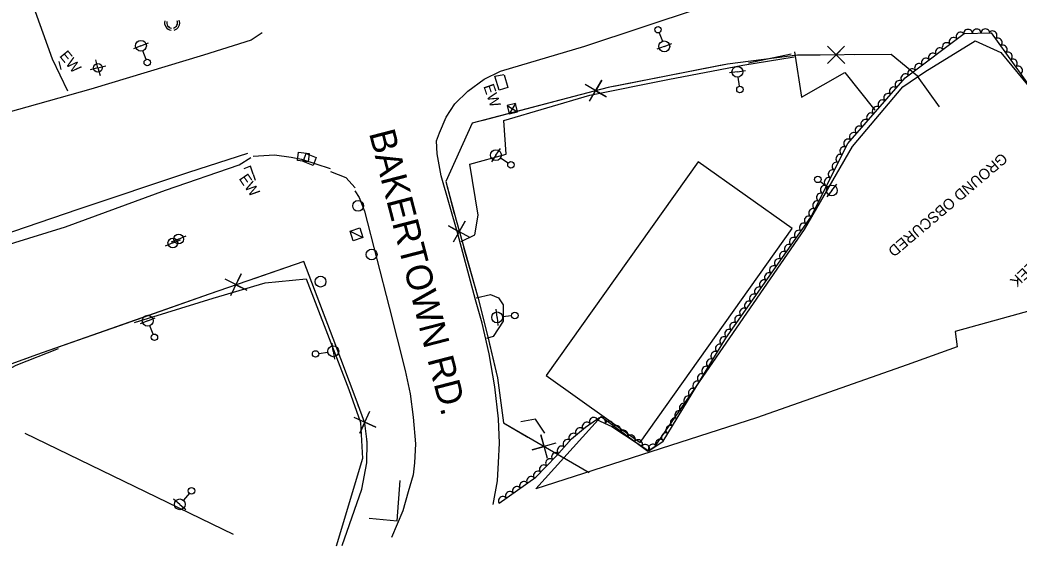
# Model space of a CAD drawing. Extents: x 1746719 to 1766531, y 631721 to 662391.
# Drawn here: x 1765824.6 to 1766285.8, y 632662 to 632913.7 of the extents above; entities that cross this region are included whole.
import ezdxf

# ---------------------------------------------------------------- set-up
doc = ezdxf.new("R2010")
doc.units = 0
for name, color, linetype in [('SURVEY - AERIAL SURVEY - Photo Control - Points - Elevations', 7, 'Continuous'), ('SURVEY - AERIAL SURVEY - Photo Control - Points - Locators', 7, 'Continuous'), ('SURVEY - AERIAL SURVEY - Photo Control with Text', 7, 'Continuous'), ('SURVEY - CENTERLINE - Existing Roads - Development', 7, 'Continuous'), ('SURVEY - CENTERLINE - Existing Roads Curve Text', 7, 'Continuous'), ('SURVEY - CENTERLINE - Existing Roads Text', 7, 'Continuous'), ('SURVEY - CENTERLINE - Preliminary - Development', 7, 'Continuous'), ('SURVEY - CENTERLINE - Preliminary Curve Text', 7, 'Continuous'), ('SURVEY - CONTROL - Grid Text', 7, 'Continuous'), ('SURVEY - CONTROL - Points - Locators', 7, 'Continuous'), ('SURVEY - CONTROL - Points - Numbers', 7, 'Continuous')]:
    doc.layers.add(name, color=color, linetype=linetype)

msp = doc.modelspace()

# ---------------------------------------------------------------- linework, layer by layer
at = {"layer": 'SURVEY - AERIAL SURVEY - Photo Control - Points - Elevations'}
for points in [[(1765818.6, 632954.7), (1765829.38, 632923.81), (1765839.48, 632895.8), (1765846.5, 632881.01)], [(1766043.07, 632689.97), (1766045.1, 632700.9), (1766045.52, 632709.31), (1766045.9, 632718.29), (1766045.55, 632729.55), (1766043.85, 632744.37), (1766041.15, 632759.61), (1766037.93, 632773.77), (1766034.87, 632784.53), (1766026.75, 632814.9), (1766019.05, 632841.67), (1766017.23, 632851.95), (1766016.94, 632857.93), (1766018.22, 632861.64), (1766021.27, 632868.86), (1766025.3, 632874.96), (1766031.38, 632880.88), (1766038.83, 632886.43), (1766046.42, 632890.05), (1766085.3, 632901.54), (1766138.28, 632919.23)], [(1765936.38, 632907.77), (1765931.26, 632904.43), (1765909.28, 632897.39), (1765857.25, 632881.68), (1765794.16, 632864.12)], [(1766160.87, 632893.89), (1766180.67, 632898.01)], [(1766182.19, 632899.05), (1766185.4, 632878.04), (1766205.48, 632889.44), (1766219.22, 632871.99)], [(1766028.26, 632811.47), (1766034.57, 632814.46), (1766036.18, 632823.62), (1766032.2, 632847.08), (1766049.11, 632851.76), (1766047.9, 632867.27), (1766087.63, 632878.95), (1766123.63, 632886.26), (1766158.28, 632892.76), (1766182.03, 632896.7)], [(1765803.63, 632810.03), (1765851.39, 632826.39), (1765902.54, 632843.49), (1765929.78, 632852.2)], [(1765932.29, 632850.81), (1765942.13, 632851.49), (1765949.84, 632850.36), (1765954.47, 632849.49), (1765967.76, 632845.08)], [(1765805.09, 632805.78), (1765845.6, 632818.22), (1765891.77, 632835.06), (1765925.71, 632846.85), (1765931.17, 632850.15)], [(1765967.94, 632843.81), (1765975.05, 632840.92), (1765979.39, 632836.13)], [(1765979.24, 632834.83), (1765981.17, 632831.75), (1765983.6, 632825.38), (1765995.03, 632781.08), (1766002.45, 632751.81), (1766004.79, 632741.05), (1766006.17, 632730.29), (1766007.14, 632718.05), (1766006.72, 632709.18), (1766006.06, 632703.68), (1766003.8, 632695.75), (1766001.37, 632687.11), (1765996.04, 632674.81)], [(1765877.42, 632774.01), (1765913.72, 632785.32), (1765937.84, 632792.31), (1765956.76, 632794.1), (1765976.35, 632743.08), (1765981.84, 632727.86), (1765982.77, 632711.21), (1765970.55, 632670.68)], [(1766035.16, 632785.43), (1766041.82, 632786.95), (1766045.47, 632785.43), (1766047.72, 632782.13), (1766047.67, 632774.69), (1766042.99, 632767.48), (1766039.97, 632766.58)], [(1765802.55, 632723.44), (1765800.59, 632726.32), (1765807.09, 632738.23), (1765804.61, 632744.63), (1765822.82, 632754.37), (1765842.41, 632762.01)], [(1766066.96, 632722.84), (1766062.53, 632729.33), (1766055.84, 632728.12)]]:
    msp.add_lwpolyline(points, dxfattribs=at)
at = {"layer": 'SURVEY - AERIAL SURVEY - Photo Control - Points - Locators'}
msp.add_lwpolyline([(1766304.38, 632886.81), (1766317.97, 632859.87), (1766346.32, 632800.21), (1766299.8, 632781.9), (1766256.29, 632769.83), (1766257.33, 632762.78), (1766234.13, 632754.54), (1766164.61, 632730.06), (1766062.7, 632697.16), (1766092.91, 632730.56), (1766114.41, 632714.62), (1766117.79, 632716.93), (1766186.85, 632816.93), (1766208.98, 632855.23), (1766232.27, 632882.81), (1766242.41, 632889.73), (1766265.66, 632904.07), (1766277.5, 632898.76), (1766292.68, 632880.19), (1766297.08, 632879.05), (1766304.38, 632886.81)], dxfattribs=at)
at = {"layer": 'SURVEY - AERIAL SURVEY - Photo Control with Text'}
msp.add_lwpolyline([(1766045.75, 632690.58), (1766062.77, 632702.59), (1766072.34, 632712.44), (1766079.25, 632720.36), (1766085.63, 632725.7), (1766090.82, 632729.25), (1766097.83, 632725.97), (1766114.93, 632714.72), (1766121.47, 632719.18), (1766150.41, 632766.75), (1766189.7, 632822.67), (1766206.76, 632856.7), (1766233.31, 632886.95), (1766260.51, 632907.44), (1766272.97, 632907.75), (1766290.75, 632883.17), (1766294.57, 632879.13), (1766299.21, 632882.21), (1766304.94, 632886.6), (1766305.23, 632885.68), (1766321.84, 632852.15), (1766344.41, 632810.27), (1766352.9, 632794.22)], dxfattribs=at)
for centre, major_axis in [((1766258.76, 632906.12), (1.6, 1.2)), ((1766262.32, 632907.49), (2, 0.05)), ((1766266.32, 632907.58), (2, 0.05)), ((1766270.31, 632907.68), (2, 0.05)), ((1766273.76, 632906.66), (1.17, -1.62)), ((1766252.37, 632901.31), (1.6, 1.2)), ((1766255.56, 632903.72), (1.6, 1.2)), ((1766276.1, 632903.42), (1.17, -1.62)), ((1766278.45, 632900.18), (1.17, -1.62)), ((1766245.98, 632896.5), (1.6, 1.2)), ((1766249.17, 632898.9), (1.6, 1.2)), ((1766280.79, 632896.94), (1.17, -1.62)), ((1766239.59, 632891.68), (1.6, 1.2)), ((1766242.78, 632894.09), (1.6, 1.2)), ((1766283.13, 632893.7), (1.17, -1.62)), ((1766285.48, 632890.46), (1.17, -1.62)), ((1766233.22, 632886.85), (1.32, 1.5)), ((1766236.4, 632889.27), (1.6, 1.2)), ((1766230.58, 632883.84), (1.32, 1.5)), ((1766225.3, 632877.83), (1.32, 1.5)), ((1766227.94, 632880.83), (1.32, 1.5)), ((1766222.67, 632874.82), (1.32, 1.5)), ((1766217.39, 632868.81), (1.32, 1.5)), ((1766220.03, 632871.81), (1.32, 1.5)), ((1766212.11, 632862.8), (1.32, 1.5)), ((1766214.75, 632865.8), (1.32, 1.5)), ((1766209.47, 632859.79), (1.32, 1.5)), ((1766206.84, 632856.78), (1.32, 1.5)), ((1766203.22, 632849.65), (0.9, 1.79)), ((1766205.02, 632853.22), (0.9, 1.79)), ((1766201.43, 632846.07), (0.9, 1.79)), ((1766199.64, 632842.5), (0.9, 1.79)), ((1766196.05, 632835.35), (0.9, 1.79)), ((1766197.85, 632838.92), (0.9, 1.79)), ((1766194.26, 632831.77), (0.9, 1.79)), ((1766192.47, 632828.19), (0.9, 1.79)), ((1766188.65, 632821.18), (1.15, 1.64)), ((1766190.67, 632824.62), (0.9, 1.79)), ((1766186.35, 632817.91), (1.15, 1.64)), ((1766184.05, 632814.64), (1.15, 1.64)), ((1766179.45, 632808.09), (1.15, 1.64)), ((1766181.75, 632811.36), (1.15, 1.64)), ((1766177.15, 632804.82), (1.15, 1.64)), ((1766172.55, 632798.27), (1.15, 1.64)), ((1766174.85, 632801.54), (1.15, 1.64)), ((1766170.25, 632795), (1.15, 1.64)), ((1766167.95, 632791.72), (1.15, 1.64)), ((1766163.35, 632785.18), (1.15, 1.64)), ((1766165.65, 632788.45), (1.15, 1.64)), ((1766161.06, 632781.91), (1.15, 1.64)), ((1766156.46, 632775.36), (1.15, 1.64)), ((1766158.76, 632778.63), (1.15, 1.64)), ((1766154.16, 632772.09), (1.15, 1.64)), ((1766151.86, 632768.81), (1.15, 1.64)), ((1766147.56, 632762.07), (1.04, 1.71)), ((1766149.64, 632765.49), (1.04, 1.71)), ((1766145.48, 632758.65), (1.04, 1.71)), ((1766143.4, 632755.24), (1.04, 1.71)), ((1766139.24, 632748.4), (1.04, 1.71)), ((1766141.32, 632751.82), (1.04, 1.71)), ((1766137.16, 632744.98), (1.04, 1.71)), ((1766133.01, 632738.15), (1.04, 1.71)), ((1766135.08, 632741.57), (1.04, 1.71)), ((1766130.93, 632734.73), (1.04, 1.71)), ((1766128.85, 632731.32), (1.04, 1.71)), ((1766086.13, 632726.05), (1.65, 1.13)), ((1766089.43, 632728.3), (1.65, 1.13)), ((1766092.92, 632728.26), (1.81, -0.85)), ((1766096.54, 632726.57), (1.81, -0.85)), ((1766099.99, 632724.55), (1.67, -1.1)), ((1766124.69, 632724.48), (1.04, 1.71)), ((1766126.77, 632727.9), (1.04, 1.71)), ((1766079.96, 632720.95), (1.53, 1.28)), ((1766083.03, 632723.52), (1.53, 1.28)), ((1766103.33, 632722.35), (1.67, -1.1)), ((1766106.67, 632720.16), (1.67, -1.1)), ((1766122.61, 632721.06), (1.04, 1.71)), ((1766077.23, 632718.04), (1.32, 1.51)), ((1766110.01, 632717.96), (1.67, -1.1)), ((1766113.35, 632715.76), (1.67, -1.1)), ((1766116.68, 632715.91), (1.65, 1.13)), ((1766119.98, 632718.17), (1.65, 1.13)), ((1766071.95, 632712.03), (1.39, 1.43)), ((1766074.6, 632715.03), (1.32, 1.51)), ((1766066.37, 632706.3), (1.39, 1.43)), ((1766069.16, 632709.17), (1.39, 1.43)), ((1766063.58, 632703.43), (1.39, 1.43)), ((1766057.19, 632698.65), (1.63, 1.15)), ((1766060.46, 632700.96), (1.63, 1.15)), ((1766050.65, 632694.04), (1.63, 1.15)), ((1766053.92, 632696.35), (1.63, 1.15)), ((1766047.39, 632691.73), (1.63, 1.15))]:
    msp.add_ellipse(centre, major_axis=major_axis, ratio=0.940188, start_param=0, end_param=3.141593, dxfattribs=at)
at = {"layer": 'SURVEY - CENTERLINE - Existing Roads - Development'}
for p, q in [((1766119.67, 632907.82), (1766121.17, 632903.84)), ((1765880.42, 632901.77), (1765883.92, 632903.1)), ((1766122.05, 632901.5), (1766125.56, 632902.83)), ((1765880.42, 632901.77), (1765876.91, 632900.43)), ((1765882.82, 632895.46), (1765881.31, 632899.43)), ((1766122.05, 632901.5), (1766118.55, 632900.18)), ((1766155.8, 632889.77), (1766152.09, 632889.23)), ((1766155.8, 632889.77), (1766159.51, 632890.31)), ((1766156.77, 632883.09), (1766156.16, 632887.29)), ((1766044.33, 632851.29), (1766042.29, 632848.14)), ((1766044.33, 632851.29), (1766046.38, 632854.43)), ((1766050, 632847.62), (1766046.43, 632849.93)), ((1766194.13, 632839.16), (1766197.47, 632836.53)), ((1766199.43, 632834.98), (1766201.75, 632837.92)), ((1766199.43, 632834.98), (1766197.11, 632832.03)), ((1765895.14, 632810.76), (1765891.67, 632809.33)), ((1765897.8, 632812.52), (1765894.34, 632811.07)), ((1765895.14, 632810.76), (1765898.6, 632812.19)), ((1765897.8, 632812.52), (1765901.26, 632813.96)), ((1766044.85, 632776.39), (1766044.47, 632780.12)), ((1765883.54, 632774.83), (1765880.06, 632773.43)), ((1765883.54, 632774.83), (1765887.02, 632776.22)), ((1766044.85, 632776.39), (1766045.24, 632772.66)), ((1766051.57, 632777.09), (1766047.34, 632776.65)), ((1765886.06, 632768.56), (1765884.47, 632772.51)), ((1765969.22, 632760.71), (1765968.66, 632764.42)), ((1765962.55, 632759.71), (1765966.75, 632760.34)), ((1765969.22, 632760.71), (1765969.78, 632757.01)), ((1765902.77, 632695.16), (1765899.99, 632691.94)), ((1765898.36, 632690.05), (1765895.52, 632692.5)), ((1765898.36, 632690.05), (1765901.2, 632687.6))]:
    msp.add_line(p, q, dxfattribs=at)
for centre, radius in [((1766119.15, 632909.22), 1.5), ((1765880.42, 632901.77), 2.5), ((1766122.05, 632901.5), 2.5), ((1765883.35, 632894.05), 1.5), ((1766155.8, 632889.77), 2.5), ((1766156.98, 632881.6), 1.5), ((1766044.33, 632851.29), 2.5), ((1766051.26, 632846.8), 1.5), ((1766192.95, 632840.09), 1.5), ((1766199.43, 632834.98), 2.5), ((1765897.8, 632812.52), 2.25), ((1765895.14, 632810.76), 2.25), ((1765883.54, 632774.83), 2.5), ((1766044.85, 632776.39), 2.5), ((1766053.06, 632777.25), 1.5), ((1765886.62, 632767.17), 1.5), ((1765961.06, 632759.49), 1.5), ((1765969.22, 632760.71), 2.5), ((1765903.75, 632696.29), 1.5), ((1765898.36, 632690.05), 2.5)]:
    msp.add_circle(centre, radius, dxfattribs=at)
for radius, start, end in [(3.5, 164.721, 261.5141), (2.5, 164.6389, 261.4735), (2.5, 284.8752, 21.4202), (3.5, 284.8779, 21.3242)]:
    msp.add_arc((1765894.82, 632912.4), radius, start, end, dxfattribs=at)
at = {"layer": 'SURVEY - CENTERLINE - Existing Roads Curve Text'}
for p, q in [((1765980.67, 632827.86), (1765980.67, 632827.86)), ((1765986.92, 632805.39), (1765986.92, 632805.39)), ((1765963.32, 632792.88), (1765963.32, 632792.88))]:
    msp.add_line(p, q, dxfattribs=at)
for points in [[(1766249.2, 632873.59), (1766238.99, 632887.78), (1766226.87, 632897.76), (1766183.53, 632897.4), (1766151.26, 632893.31), (1766096.12, 632882.47), (1766033.38, 632866.08), (1766021.15, 632839.06), (1766025.94, 632821.2), (1766035.9, 632785.76), (1766040.53, 632767.4), (1766045, 632748.44), (1766047.75, 632727.68), (1766087.43, 632704.82)], [(1766193.95, 632897.49), (1766183.53, 632897.4), (1766151.26, 632893.31), (1766147.87, 632892.64)], [(1766197.48, 632893.62), (1766205.31, 632901.68), (1766201.35, 632897.65), (1766205.38, 632893.68), (1766197.42, 632901.62)], [(1766249.2, 632873.59), (1766238.99, 632887.78), (1766226.87, 632897.76), (1766210.05, 632897.62)], [(1766147.87, 632892.64), (1766098.81, 632883)], [(1766087.57, 632876.2), (1766093.19, 632885.94), (1766090.33, 632881.06), (1766095.21, 632878.2), (1766085.55, 632883.94)], [(1766083.2, 632879.09), (1766038.3, 632867.36)], [(1766038.3, 632867.36), (1766033.38, 632866.08), (1766021.15, 632839.06), (1766025.1, 632824.33)], [(1766032.23, 632813.24), (1766022.39, 632818.68), (1766027.32, 632815.91), (1766030.09, 632820.85), (1766024.53, 632811.08)], [(1766029.42, 632808.82), (1766035.9, 632785.76), (1766040.53, 632767.4), (1766041.34, 632763.98)], [(1765973.36, 632671.12), (1765982.41, 632697.12), (1765984.72, 632709.16), (1765984.81, 632718.92), (1765983.83, 632727.57), (1765980.22, 632737.21), (1765969.18, 632766.6), (1765955.69, 632802.18), (1765911.93, 632787.13), (1765832.17, 632759.06), (1765785.6, 632742.15), (1765760.5, 632727.86), (1765718.94, 632696.97), (1765628.91, 632631.82), (1765611.19, 632619.43), (1765552.93, 632555.72), (1765519.35, 632457.79), (1765498.71, 632391.83), (1765488.91, 632356.46), (1765527.99, 632339.05)], [(1765964.73, 632778.34), (1765955.69, 632802.18), (1765932.52, 632794.21)], [(1765921.88, 632786.43), (1765926.74, 632796.56), (1765924.26, 632791.48), (1765929.35, 632789), (1765919.27, 632793.99)], [(1765917.3, 632788.98), (1765911.93, 632787.13), (1765873.52, 632773.61)], [(1765981.08, 632734.91), (1765980.22, 632737.21), (1765969.18, 632766.6), (1765964.73, 632778.34)], [(1765873.52, 632773.61), (1765832.17, 632759.06), (1765826.37, 632756.95)], [(1766041.34, 632763.98), (1766045, 632748.44), (1766047.75, 632727.68), (1766059.09, 632721.14)], [(1765978.66, 632730.27), (1765988.92, 632725.67), (1765983.77, 632728.02), (1765981.42, 632722.87), (1765986.15, 632733.07)], [(1765826.79, 632722.97), (1765922.96, 632676.24)], [(1766071.96, 632718.23), (1766061.12, 632715.24), (1766066.58, 632716.71), (1766065.11, 632722.17), (1766067.97, 632711.3)], [(1765973.36, 632671.12), (1765982.41, 632697.12), (1765984.72, 632709.16), (1765984.81, 632718.92), (1765984.76, 632719.36)], [(1766073.04, 632713.1), (1766087.43, 632704.82)], [(1765985.78, 632683.66), (1765998.73, 632682.36), (1766000.05, 632701.1)]]:
    msp.add_lwpolyline(points, dxfattribs=at)
msp.add_lwpolyline([(1766137.69, 632848.27), (1766067.53, 632749.48), (1766110.93, 632718.65), (1766181.09, 632817.45)], close=True, dxfattribs=at)
for centre in [(1765980.67, 632827.88), (1765986.93, 632805.41), (1765963.32, 632792.9)]:
    msp.add_circle(centre, 2.5, dxfattribs=at)
at = {"layer": 'SURVEY - CENTERLINE - Existing Roads Text'}
for points in [[(1765842.53, 632894.55), (1765843.48, 632890.91)], [(1766048.17, 632888.41), (1766049.87, 632882.47), (1766045.76, 632881.27), (1766043.84, 632887.77), (1766047.95, 632888.56)], [(1765932.27, 632842.51), (1765931.01, 632846.25), (1765927.98, 632845)], [(1765932.27, 632842.51), (1765933.17, 632839.78)]]:
    msp.add_lwpolyline(points, dxfattribs=at)
at = {"layer": 'SURVEY - CENTERLINE - Preliminary Curve Text'}
for p, q in [((1765955.4, 632850.43), (1765955.4, 632850.43)), ((1765958.31, 632849.27), (1765958.31, 632849.27))]:
    msp.add_line(p, q, dxfattribs=at)
for points in [[(1765952.67, 632848.75), (1765953.17, 632852.72), (1765958.13, 632852.1), (1765957.63, 632848.13), (1765952.67, 632848.75)], [(1765955.24, 632848.36), (1765956.75, 632852.07), (1765961.38, 632850.18), (1765959.87, 632846.48), (1765955.24, 632848.36)]]:
    msp.add_lwpolyline(points, dxfattribs=at)
at = {"layer": 'SURVEY - CONTROL - Grid Text'}
for p, q in [((1765860.57, 632891.63), (1765859.6, 632895.25)), ((1765860.57, 632891.63), (1765864.19, 632892.6)), ((1765860.57, 632891.63), (1765856.95, 632890.66)), ((1765860.57, 632891.63), (1765861.54, 632888.01)), ((1766049.47, 632874.21), (1766054.27, 632871.21)), ((1766053.37, 632875.11), (1766050.37, 632870.31)), ((1766051.87, 632872.71), (1766051.87, 632872.71)), ((1765976.96, 632816.26), (1765982.89, 632813.25)), ((1765979.92, 632814.75), (1765979.92, 632814.75))]:
    msp.add_line(p, q, dxfattribs=at)
msp.add_lwpolyline([(1766053.37, 632875.11), (1766049.47, 632874.21), (1766050.37, 632870.31), (1766054.27, 632871.21), (1766053.37, 632875.11)], dxfattribs=at)
msp.add_lwpolyline([(1765976.96, 632816.26), (1765981.43, 632817.72), (1765982.89, 632813.25), (1765978.42, 632811.79)], close=True, dxfattribs=at)
msp.add_circle((1765860.57, 632891.63), 2, dxfattribs=at)

# ---------------------------------------------------------------- texts
at = {"layer": 'SURVEY - AERIAL SURVEY - Photo Control - Points - Locators'}
msp.add_text('GROUND OBSCURED', height=5, rotation=220.2789, dxfattribs=at).set_placement((1766277.85, 632852.66))
at = {"layer": 'SURVEY - CENTERLINE - Preliminary - Development'}
for rotation, p in [(309.2925, (1765842.51, 632897.03)), (289.1411, (1766038.46, 632883.12)), (304.3169, (1765925.41, 632840.48))]:
    msp.add_text('EW', height=5, rotation=rotation, dxfattribs=at).set_placement(p)
at = {"layer": 'SURVEY - CONTROL - Points - Locators'}
msp.add_text('MILL CREEK', height=5, rotation=223.3336, dxfattribs=at).set_placement((1766310.26, 632820.81))
at = {"layer": 'SURVEY - CONTROL - Points - Numbers'}
msp.add_text('BAKERTOWN RD.', height=12, rotation=284.4715, dxfattribs=at).set_placement((1765985.64, 632861.5))

doc.saveas('drawing.dxf')
